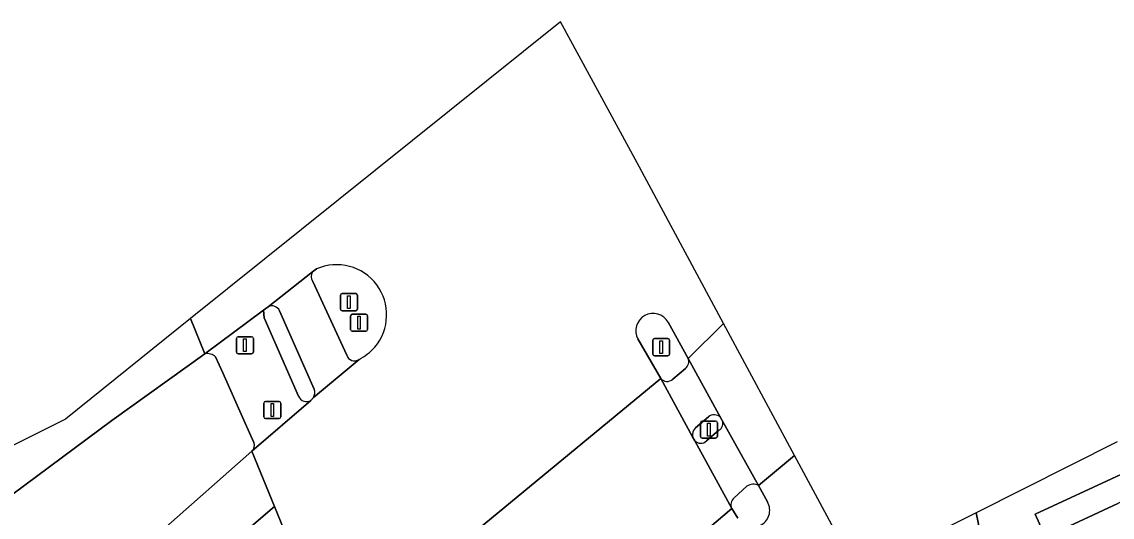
# Model space of a CAD drawing. Extents: x 159053 to 160042, y 380449 to 381423.
# Drawn here: x 159180.8 to 159244.4, y 381249.2 to 381278.1 of the extents above; entities that cross this region are included whole.
import ezdxf

# ---------------------------------------------------------------- set-up
doc = ezdxf.new("R2010")
doc.units = 0
for name, color, linetype in [('IMGEO_Berm_groen', 7, 'Continuous'), ('IMGEO_Fietspad_gesloten', 7, 'Continuous'), ('IMGEO_Lichtmast', 7, 'Continuous'), ('IMGEO_Rijbaan_lokaal_gesloten', 7, 'Continuous'), ('IMGEO_Rijbaan_regionaal_gesloten', 7, 'Continuous'), ('IMGEO_Verkeerseiland_gesloten', 7, 'Continuous'), ('IMGEO_Verkeersregelinstallatiepaal', 7, 'Continuous'), ('IMGEO_Voetpad_gesloten', 7, 'Continuous'), ('IMGEO_Voetpad_open', 7, 'Continuous')]:
    doc.layers.add(name, color=color, linetype=linetype)

msp = doc.modelspace()

# ---------------------------------------------------------------- linework, layer by layer
at = {"layer": 'IMGEO_Berm_groen'}
for points in [[(159191.467, 381258.735), (159186.045, 381254.841), (159179.509, 381250)], [(159194.317, 381253.561), (159193.814, 381254.692), (159192.505, 381257.634), (159192.094, 381258.558)], [(159189.014, 381248.453), (159194.213, 381253.044)]]:
    msp.add_lwpolyline(points, dxfattribs=at)
for centre, radius, start, end in [((159191.615, 381258.061), 0.691, 46.08974, 102.38186), ((159193.92, 381253.372), 0.44, 311.80729, 25.445)]:
    msp.add_arc(centre, radius, start, end, dxfattribs=at)
at = {"layer": 'IMGEO_Fietspad_gesloten'}
for points in [[(159197.751, 381263.517), (159195.161, 381261.485)], [(159199.738, 381258.66), (159197.756, 381262.956)], [(159195.828, 381261.252), (159197.847, 381256.674)], [(159197.796, 381256.183), (159200.458, 381258.414)], [(159221.546, 381255.027), (159219.656, 381258.466)], [(159219.496, 381257.879), (159218.759, 381257.252)], [(159218.058, 381257.289), (159219.918, 381253.885)], [(159220.084, 381254.408), (159220.837, 381255.05)]]:
    msp.add_lwpolyline(points, dxfattribs=at)
for centre, radius, start, end in [((159198.148, 381263.24), 0.484, 145.11863, 215.90266), ((159195.382, 381261.046), 0.491, 24.75616, 116.73263), ((159200.189, 381258.802), 0.473, 197.51236, 304.76046), ((159219.181, 381258.28), 0.51, 308.17091, 21.33537), ((159218.427, 381257.623), 0.498, 222.1709, 311.78636), ((159197.296, 381256.483), 0.583, 329.04441, 19.09553), ((159221.179, 381254.643), 0.532, 46.30446, 129.97949), ((159220.426, 381254.012), 0.524, 130.78793, 193.99324)]:
    msp.add_arc(centre, radius, start, end, dxfattribs=at)
at = {"layer": 'IMGEO_Lichtmast'}
for p, q in [((159199.374, 381261.353), (159199.374, 381262.153)), ((159199.374, 381262.153), (159199.374, 381261.353)), ((159199.474, 381262.253), (159200.264, 381262.253)), ((159200.264, 381262.253), (159199.474, 381262.253)), ((159200.364, 381262.153), (159200.364, 381261.353)), ((159200.364, 381261.353), (159200.364, 381262.153)), ((159200.264, 381261.253), (159199.474, 381261.253)), ((159199.474, 381261.253), (159200.264, 381261.253)), ((159217.688, 381259.626), (159218.478, 381259.626)), ((159218.478, 381259.626), (159217.688, 381259.626)), ((159217.588, 381258.726), (159217.588, 381259.526)), ((159217.588, 381259.526), (159217.588, 381258.726)), ((159218.578, 381259.526), (159218.578, 381258.726)), ((159218.578, 381258.726), (159218.578, 381259.526)), ((159218.478, 381258.626), (159217.688, 381258.626)), ((159217.688, 381258.626), (159218.478, 381258.626))]:
    msp.add_line(p, q, dxfattribs=at)
for points in [[(159199.794, 381262.128), (159199.944, 381262.128), (159199.944, 381261.378), (159199.794, 381261.378), (159199.794, 381262.128)], [(159218.008, 381259.501), (159218.158, 381259.501), (159218.158, 381258.751), (159218.008, 381258.751), (159218.008, 381259.501)]]:
    msp.add_lwpolyline(points, dxfattribs=at)
for centre, start, end in [((159199.474, 381262.153), 90, 180), ((159199.474, 381262.153), 90, 180), ((159200.264, 381262.153), 0, 90), ((159200.264, 381262.153), 360, 90), ((159199.474, 381261.353), 180, 270), ((159199.474, 381261.353), 180, 270), ((159200.264, 381261.353), 270, 0), ((159200.264, 381261.353), 270, 0), ((159217.688, 381259.526), 90, 180), ((159217.688, 381259.526), 90, 180), ((159218.478, 381259.526), 0, 90), ((159218.478, 381259.526), 360, 90), ((159217.688, 381258.726), 180, 270), ((159217.688, 381258.726), 180, 270), ((159218.478, 381258.726), 270, 0), ((159218.478, 381258.726), 270, 0)]:
    msp.add_arc(centre, 0.1, start, end, dxfattribs=at)
at = {"layer": 'IMGEO_Rijbaan_lokaal_gesloten'}
for points in [[(159225.857, 381252.808), (159221.719, 381260.512), (159219.656, 381258.466), (159221.546, 381255.027), (159221.647, 381254.845), (159223.764, 381251.041), (159225.857, 381252.808)], [(159220.044, 381253.654), (159219.918, 381253.885), (159218.058, 381257.289), (159207.411, 381248.502)], [(159244.676, 381253.591), (159236.466, 381249.451), (159237.075, 381246.424), (159237.944, 381246.83), (159240.511, 381248.03), (159239.894, 381249.365), (159249.857, 381253.978)], [(159249.857, 381253.978), (159239.894, 381249.365), (159240.511, 381248.03), (159244.727, 381250)], [(159212.916, 381248.083), (159213.31, 381247.966), (159216.446, 381244.798), (159222.208, 381249.711), (159220.044, 381253.654)], [(159225.857, 381252.808), (159223.764, 381251.041), (159224.288, 381250.095)], [(159237.075, 381246.424), (159236.466, 381249.451), (159229.536, 381245.957), (159225.857, 381252.808)], [(159222.548, 381249.131), (159222.208, 381249.711), (159216.446, 381244.798), (159219.708, 381241.063), (159221.991, 381238.484), (159228.655, 381230.881)]]:
    msp.add_lwpolyline(points, dxfattribs=at)
msp.add_arc((159223.42, 381249.606), 0.996, 294.11062, 29.38873, dxfattribs=at)
at = {"layer": 'IMGEO_Rijbaan_regionaal_gesloten'}
for points in [[(159221.719, 381260.512), (159216.684, 381269.887), (159212.22, 381278.128), (159190.636, 381260.795), (159191.467, 381258.735), (159194.888, 381261.281), (159195.161, 381261.485), (159197.751, 381263.517), (159197.977, 381263.694)], [(159179.509, 381250), (159186.045, 381254.841), (159191.467, 381258.735), (159190.636, 381260.795), (159183.33, 381254.928), (159172.016, 381249.257)], [(159218.495, 381260.583), (159219.656, 381258.466), (159221.719, 381260.512)], [(159207.411, 381248.502), (159218.058, 381257.289), (159216.716, 381259.608)], [(159200.458, 381258.414), (159197.796, 381256.183), (159197.645, 381256.014), (159194.213, 381253.044), (159195.525, 381249.821), (159196.902, 381246.438), (159198.149, 381243.375), (159201.689, 381246.36), (159201.831, 381246.44), (159203.573, 381247.426), (159205.016, 381248.012), (159205.579, 381248.19)], [(159180.443, 381236.862), (159183.448, 381239.478), (159186.502, 381242.075), (159192.549, 381247.265), (159195.525, 381249.821), (159194.213, 381253.044), (159189.014, 381248.453), (159137.659, 381204.458)], [(159179.748, 381231.662), (159188.08, 381238.831), (159196.902, 381246.438), (159195.525, 381249.821), (159192.549, 381247.265), (159186.502, 381242.075), (159183.448, 381239.478), (159180.443, 381236.862)]]:
    msp.add_lwpolyline(points, dxfattribs=at)
for centre, radius, start, end in [((159199.153, 381261.024), 2.918, 319.51299, 113.76353), ((159217.615, 381260.077), 1.015, 29.90041, 207.55043), ((159199.145, 381261.034), 2.93, 296.6147, 319.45572)]:
    msp.add_arc(centre, radius, start, end, dxfattribs=at)
at = {"layer": 'IMGEO_Verkeerseiland_gesloten'}
for points in [[(159197.977, 381263.694), (159197.751, 381263.517)], [(159197.756, 381262.956), (159199.738, 381258.66)], [(159195.161, 381261.485), (159194.888, 381261.281), (159194.919, 381260.836), (159196.936, 381256.255)], [(159197.847, 381256.674), (159195.828, 381261.252)], [(159219.656, 381258.466), (159218.495, 381260.583)], [(159216.716, 381259.608), (159218.058, 381257.289)], [(159218.759, 381257.252), (159219.496, 381257.879)], [(159197.645, 381256.014), (159197.796, 381256.183)], [(159220.837, 381255.05), (159220.084, 381254.408)], [(159221.647, 381254.845), (159221.546, 381255.027)], [(159219.918, 381253.885), (159220.044, 381253.654)], [(159220.723, 381253.651), (159221.452, 381254.274)], [(159223.087, 381251.001), (159222.336, 381250.323)], [(159224.288, 381250.095), (159223.764, 381251.041)], [(159222.208, 381249.711), (159222.548, 381249.131)]]:
    msp.add_lwpolyline(points, dxfattribs=at)
for centre, radius, start, end in [((159198.148, 381263.24), 0.484, 145.11863, 215.90266), ((159199.153, 381261.024), 2.918, 319.51299, 113.76353), ((159195.382, 381261.046), 0.491, 24.75616, 116.73263), ((159217.615, 381260.077), 1.015, 29.90041, 207.55043), ((159199.145, 381261.034), 2.93, 296.6147, 319.45572), ((159200.189, 381258.802), 0.473, 197.51236, 304.76046), ((159219.181, 381258.28), 0.51, 308.17091, 21.33537), ((159218.427, 381257.623), 0.498, 222.1709, 311.78636), ((159197.296, 381256.483), 0.583, 329.04441, 19.09553), ((159197.393, 381256.435), 0.491, 201.47421, 300.97842), ((159221.179, 381254.643), 0.532, 46.30446, 129.97949), ((159221.212, 381254.675), 0.468, 300.9572, 21.3321), ((159220.426, 381254.012), 0.524, 130.78793, 193.99324), ((159220.385, 381253.989), 0.478, 224.4953, 314.99841), ((159223.456, 381250.498), 0.624, 60.4723, 126.29039), ((159222.643, 381249.939), 0.491, 128.64259, 207.73112), ((159223.42, 381249.606), 0.996, 294.11062, 29.38873)]:
    msp.add_arc(centre, radius, start, end, dxfattribs=at)
at = {"layer": 'IMGEO_Verkeersregelinstallatiepaal'}
for p, q in [((159199.964, 381260.152), (159199.964, 381260.952)), ((159199.964, 381260.952), (159199.964, 381260.152)), ((159200.064, 381261.052), (159200.854, 381261.052)), ((159200.854, 381261.052), (159200.064, 381261.052)), ((159200.954, 381260.952), (159200.954, 381260.152)), ((159200.954, 381260.152), (159200.954, 381260.952)), ((159193.304, 381258.838), (159193.304, 381259.638)), ((159193.304, 381259.638), (159193.304, 381258.838)), ((159193.404, 381259.738), (159194.194, 381259.738)), ((159194.194, 381259.738), (159193.404, 381259.738)), ((159194.294, 381259.638), (159194.294, 381258.838)), ((159194.294, 381258.838), (159194.294, 381259.638)), ((159200.854, 381260.052), (159200.064, 381260.052)), ((159200.064, 381260.052), (159200.854, 381260.052)), ((159194.194, 381258.738), (159193.404, 381258.738)), ((159193.404, 381258.738), (159194.194, 381258.738)), ((159194.905, 381255.059), (159194.905, 381255.859)), ((159194.905, 381255.859), (159194.905, 381255.059)), ((159195.005, 381255.959), (159195.795, 381255.959)), ((159195.795, 381255.959), (159195.005, 381255.959)), ((159195.895, 381255.859), (159195.895, 381255.059)), ((159195.895, 381255.059), (159195.895, 381255.859)), ((159195.795, 381254.959), (159195.005, 381254.959)), ((159195.005, 381254.959), (159195.795, 381254.959)), ((159220.372, 381253.912), (159220.372, 381254.712)), ((159220.372, 381254.712), (159220.372, 381253.912)), ((159220.472, 381254.812), (159221.262, 381254.812)), ((159221.262, 381254.812), (159220.472, 381254.812)), ((159221.362, 381254.712), (159221.362, 381253.912)), ((159221.362, 381253.912), (159221.362, 381254.712)), ((159221.262, 381253.812), (159220.472, 381253.812)), ((159220.472, 381253.812), (159221.262, 381253.812))]:
    msp.add_line(p, q, dxfattribs=at)
for points in [[(159200.384, 381260.927), (159200.534, 381260.927), (159200.534, 381260.177), (159200.384, 381260.177), (159200.384, 381260.927)], [(159193.724, 381259.613), (159193.874, 381259.613), (159193.874, 381258.863), (159193.724, 381258.863), (159193.724, 381259.613)], [(159195.325, 381255.834), (159195.475, 381255.834), (159195.475, 381255.084), (159195.325, 381255.084), (159195.325, 381255.834)], [(159220.792, 381254.687), (159220.942, 381254.687), (159220.942, 381253.937), (159220.792, 381253.937), (159220.792, 381254.687)]]:
    msp.add_lwpolyline(points, dxfattribs=at)
for centre, start, end in [((159200.064, 381260.952), 90, 180), ((159200.064, 381260.952), 90, 180), ((159200.854, 381260.952), 0, 90), ((159200.854, 381260.952), 360, 90), ((159193.404, 381259.638), 90, 180), ((159193.404, 381259.638), 90, 180), ((159194.194, 381259.638), 0, 90), ((159194.194, 381259.638), 360, 90), ((159200.064, 381260.152), 180, 270), ((159200.064, 381260.152), 180, 270), ((159200.854, 381260.152), 270, 0), ((159200.854, 381260.152), 270, 0), ((159193.404, 381258.838), 180, 270), ((159193.404, 381258.838), 180, 270), ((159194.194, 381258.838), 270, 0), ((159194.194, 381258.838), 270, 0), ((159195.005, 381255.859), 90, 180), ((159195.005, 381255.859), 90, 180), ((159195.795, 381255.859), 0, 90), ((159195.795, 381255.859), 360, 90), ((159195.005, 381255.059), 180, 270), ((159195.005, 381255.059), 180, 270), ((159195.795, 381255.059), 270, 0), ((159195.795, 381255.059), 270, 0), ((159220.472, 381254.712), 90, 180), ((159220.472, 381254.712), 90, 180), ((159221.262, 381254.712), 0, 90), ((159221.262, 381254.712), 360, 90), ((159220.472, 381253.912), 180, 270), ((159220.472, 381253.912), 180, 270), ((159221.262, 381253.912), 270, 0), ((159221.262, 381253.912), 270, 0)]:
    msp.add_arc(centre, 0.1, start, end, dxfattribs=at)
at = {"layer": 'IMGEO_Voetpad_gesloten'}
for points in [[(159194.919, 381260.836), (159194.888, 381261.281), (159191.467, 381258.735)], [(159196.936, 381256.255), (159194.919, 381260.836)], [(159192.094, 381258.558), (159192.505, 381257.634), (159193.814, 381254.692), (159194.317, 381253.561)], [(159194.213, 381253.044), (159197.645, 381256.014)], [(159223.764, 381251.041), (159221.647, 381254.845)], [(159221.452, 381254.274), (159220.723, 381253.651)], [(159220.044, 381253.654), (159222.208, 381249.711)], [(159222.336, 381250.323), (159223.087, 381251.001)]]:
    msp.add_lwpolyline(points, dxfattribs=at)
for centre, radius, start, end in [((159191.615, 381258.061), 0.691, 46.08974, 102.38186), ((159197.393, 381256.435), 0.491, 201.47421, 300.97842), ((159221.212, 381254.675), 0.468, 300.9572, 21.3321), ((159193.92, 381253.372), 0.44, 311.80729, 25.445), ((159220.385, 381253.989), 0.478, 224.4953, 314.99841), ((159223.456, 381250.498), 0.624, 60.4723, 126.29039), ((159222.643, 381249.939), 0.491, 128.64259, 207.73112)]:
    msp.add_arc(centre, radius, start, end, dxfattribs=at)
at = {"layer": 'IMGEO_Voetpad_open'}
msp.add_lwpolyline([(159245.754, 381250.48), (159244.727, 381250), (159240.511, 381248.03), (159237.944, 381246.83), (159237.075, 381246.424)], dxfattribs=at)

doc.saveas('drawing.dxf')
